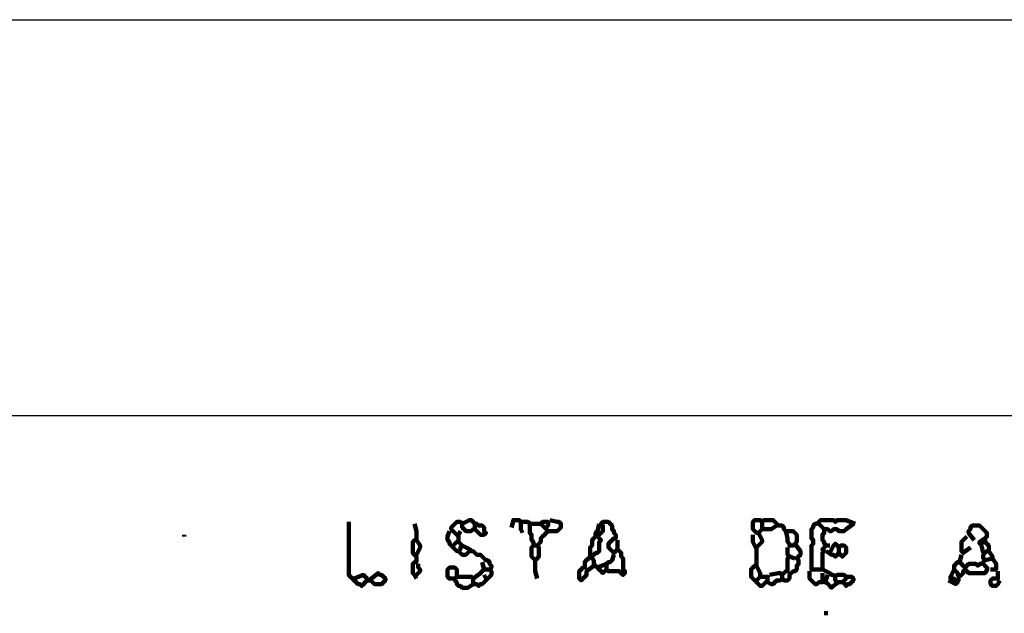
# Model space of a CAD drawing. Header units: metres. Extents: x 1959 to 4131, y 3282 to 4313.
# Tile 308 of 356: x 2423.63 to 2428.6, y 4307.85 to 4310.85. Entities that reach past the tile are written whole.
import ezdxf

# ---------------------------------------------------------------- set-up
doc = ezdxf.new("R2010")
doc.units = ezdxf.units.M
doc.layers.add('Dibujo', color=7, linetype='Continuous')
doc.layers.add('P', color=250, linetype='Continuous', lineweight=100)

msp = doc.modelspace()

# ---------------------------------------------------------------- linework, layer by layer
at = {"layer": 'Dibujo', "color": 0, "linetype": 'ByBlock'}
for p, q in [((2420.288, 4310.8496), (2441.288, 4310.8496)), ((2439.288, 4308.8496), (2422.288, 4308.8496))]:
    msp.add_line(p, q, dxfattribs=at)
at = {"layer": 'P', "color": 0, "linetype": 'Continuous'}
for points in [[(2425.2879, 4308.3146), (2425.2879, 4308.2776), (2425.2879, 4308.2684), (2425.2879, 4308.2592), (2425.2879, 4308.2499), (2425.2879, 4308.2407), (2425.2879, 4308.2315), (2425.2879, 4308.2223), (2425.2879, 4308.213), (2425.2879, 4308.2038), (2425.2879, 4308.1946), (2425.2879, 4308.1853), (2425.2879, 4308.1761), (2425.2879, 4308.1669), (2425.2879, 4308.1576), (2425.2879, 4308.1484), (2425.2879, 4308.1392), (2425.2879, 4308.1299), (2425.2879, 4308.1207), (2425.2879, 4308.1115), (2425.2879, 4308.1023), (2425.2879, 4308.093), (2425.2879, 4308.0838), (2425.2879, 4308.0746), (2425.2879, 4308.0653), (2425.2879, 4308.0561), (2425.2879, 4308.0469), (2425.2971, 4308.0376), (2425.3063, 4308.0284), (2425.3156, 4308.0192), (2425.3248, 4308.0099), (2425.334, 4308.0007), (2425.3432, 4308.0007), (2425.3525, 4307.9915), (2425.3617, 4308.0007), (2425.3709, 4308.0099), (2425.3802, 4308.0192), (2425.3802, 4308.0284), (2425.3709, 4308.0376), (2425.3617, 4308.0469), (2425.3156, 4308.0284)], [(2425.6202, 4308.3053), (2425.6294, 4308.2684), (2425.6294, 4308.2592), (2425.6294, 4308.2499), (2425.6294, 4308.2407), (2425.6294, 4308.2315), (2425.6294, 4308.2223), (2425.6202, 4308.2223), (2425.6109, 4308.213), (2425.6109, 4308.2038), (2425.6109, 4308.1946), (2425.6109, 4308.1853), (2425.6109, 4308.1761), (2425.6109, 4308.1669), (2425.6109, 4308.1576), (2425.6202, 4308.1484), (2425.6294, 4308.1392), (2425.6294, 4308.1299), (2425.6294, 4308.1207), (2425.6294, 4308.1115), (2425.6202, 4308.1115), (2425.6109, 4308.1023), (2425.6109, 4308.093), (2425.6109, 4308.0838), (2425.6109, 4308.0746), (2425.6109, 4308.0653), (2425.6109, 4308.0561), (2425.6202, 4308.0469), (2425.6294, 4308.0284)], [(2425.8602, 4308.3053), (2425.8971, 4308.3238), (2425.9063, 4308.3238), (2425.9156, 4308.3146), (2425.9248, 4308.3053), (2425.934, 4308.3053), (2425.9432, 4308.2961), (2425.9525, 4308.2961), (2425.9617, 4308.2961), (2425.9709, 4308.2869), (2425.9709, 4308.2776), (2425.9709, 4308.2684), (2425.9802, 4308.2592), (2425.9709, 4308.2499), (2425.9617, 4308.2499), (2425.9525, 4308.2499), (2425.9432, 4308.2592), (2425.934, 4308.2684), (2425.9248, 4308.2776), (2425.9156, 4308.2776), (2425.9063, 4308.2684), (2425.8971, 4308.2684), (2425.8879, 4308.2684), (2425.8786, 4308.2684), (2425.8694, 4308.2776), (2425.8602, 4308.2869), (2425.8602, 4308.2961), (2425.8602, 4308.3053), (2425.8509, 4308.3146), (2425.8417, 4308.3146), (2425.8325, 4308.3146), (2425.8232, 4308.3053), (2425.814, 4308.2961), (2425.8048, 4308.2869), (2425.8048, 4308.2776), (2425.814, 4308.2684), (2425.8232, 4308.2592), (2425.8325, 4308.2499), (2425.8417, 4308.2407), (2425.8417, 4308.2315), (2425.8417, 4308.2223), (2425.8417, 4308.213), (2425.8325, 4308.213), (2425.8232, 4308.2038), (2425.814, 4308.1946), (2425.814, 4308.1853), (2425.8232, 4308.1761), (2425.8325, 4308.1669), (2425.8417, 4308.1669), (2425.8509, 4308.1761), (2425.8509, 4308.1853), (2425.8602, 4308.1946), (2425.8417, 4308.213)], [(2425.9248, 4308.3053), (2425.9248, 4308.2776)], [(2426.1094, 4308.2869), (2426.1186, 4308.3238), (2426.1279, 4308.3238), (2426.1371, 4308.3238), (2426.1463, 4308.3238), (2426.1556, 4308.3146), (2426.1648, 4308.3146), (2426.174, 4308.3146), (2426.1832, 4308.3146), (2426.1925, 4308.3146), (2426.2017, 4308.3053), (2426.2109, 4308.3053), (2426.2202, 4308.3053), (2426.2294, 4308.3053), (2426.2386, 4308.3053), (2426.2479, 4308.3053), (2426.2571, 4308.3053), (2426.2663, 4308.3146), (2426.2756, 4308.3146), (2426.2848, 4308.3146), (2426.294, 4308.3146), (2426.294, 4308.3053), (2426.294, 4308.2961), (2426.2848, 4308.2869), (2426.2848, 4308.2776), (2426.294, 4308.2684), (2426.2848, 4308.2592), (2426.2756, 4308.2499), (2426.2663, 4308.2407), (2426.2571, 4308.2315), (2426.2571, 4308.2223), (2426.2571, 4308.213), (2426.2479, 4308.2038), (2426.2386, 4308.1946), (2426.2479, 4308.1853), (2426.2479, 4308.1761), (2426.2479, 4308.1669), (2426.2479, 4308.1576), (2426.2479, 4308.1484), (2426.2479, 4308.1392), (2426.2386, 4308.1299), (2426.2294, 4308.1207), (2426.2202, 4308.1299), (2426.2109, 4308.1392), (2426.2109, 4308.1484), (2426.2109, 4308.1576), (2426.2109, 4308.1669), (2426.2109, 4308.1761), (2426.2109, 4308.1853), (2426.2202, 4308.1946), (2426.2202, 4308.2038), (2426.2202, 4308.213), (2426.2109, 4308.2223), (2426.2109, 4308.2315), (2426.2109, 4308.2407), (2426.2109, 4308.2499), (2426.2017, 4308.2592), (2426.2017, 4308.2684), (2426.2017, 4308.2776), (2426.2017, 4308.2869), (2426.2017, 4308.3053)], [(2426.1556, 4308.3146), (2426.1556, 4308.2961), (2426.1556, 4308.2869), (2426.1556, 4308.2776), (2426.1648, 4308.2592)], [(2426.2571, 4308.3053), (2426.2848, 4308.2776)], [(2426.3032, 4308.3238), (2426.3402, 4308.3146), (2426.3494, 4308.3146), (2426.3586, 4308.3053), (2426.3586, 4308.2961), (2426.3586, 4308.2869), (2426.3494, 4308.2776), (2426.3402, 4308.2684), (2426.294, 4308.2684)], [(2426.5525, 4308.3053), (2426.5432, 4308.2684), (2426.534, 4308.2592), (2426.534, 4308.2499), (2426.534, 4308.2407), (2426.5248, 4308.2315), (2426.5156, 4308.2223), (2426.5156, 4308.213), (2426.5156, 4308.2038), (2426.5156, 4308.1946), (2426.5063, 4308.1853), (2426.5063, 4308.1761), (2426.5063, 4308.1669), (2426.5063, 4308.1576), (2426.5063, 4308.1484), (2426.5156, 4308.1392), (2426.5248, 4308.1484), (2426.534, 4308.1576), (2426.5432, 4308.1576), (2426.5525, 4308.1669), (2426.5525, 4308.1761), (2426.5525, 4308.1853), (2426.5525, 4308.1946), (2426.5525, 4308.2038), (2426.5525, 4308.213), (2426.5617, 4308.2223), (2426.5525, 4308.2315), (2426.5432, 4308.2407), (2426.5525, 4308.2499), (2426.5617, 4308.2592), (2426.5709, 4308.2684), (2426.5709, 4308.2776), (2426.5709, 4308.2869), (2426.5709, 4308.2961), (2426.5617, 4308.3053), (2426.5709, 4308.3146), (2426.5802, 4308.3146), (2426.5894, 4308.3146), (2426.5986, 4308.3146), (2426.6079, 4308.3053), (2426.6171, 4308.2961), (2426.6171, 4308.2869), (2426.6171, 4308.2776), (2426.6263, 4308.2684), (2426.6263, 4308.2592), (2426.6356, 4308.2499), (2426.6356, 4308.2407), (2426.6356, 4308.2315), (2426.6263, 4308.2315), (2426.6171, 4308.2223), (2426.6079, 4308.213), (2426.5986, 4308.2038), (2426.5986, 4308.1946), (2426.5986, 4308.1853), (2426.6079, 4308.1761), (2426.6171, 4308.1669), (2426.6263, 4308.1576), (2426.6356, 4308.1669), (2426.6448, 4308.1761), (2426.654, 4308.1669), (2426.6632, 4308.1576), (2426.6632, 4308.1484), (2426.6632, 4308.1392), (2426.6725, 4308.1299), (2426.6725, 4308.1207), (2426.6725, 4308.1115), (2426.6725, 4308.1023), (2426.6725, 4308.093), (2426.6725, 4308.0838), (2426.6725, 4308.0746), (2426.6817, 4308.0653), (2426.6817, 4308.0561), (2426.6725, 4308.0469), (2426.6632, 4308.0561), (2426.654, 4308.0653), (2426.6448, 4308.0653), (2426.6356, 4308.0653), (2426.6263, 4308.0653), (2426.6171, 4308.0653), (2426.6079, 4308.0653), (2426.5986, 4308.0653), (2426.5894, 4308.0746), (2426.5802, 4308.0653), (2426.5709, 4308.0561), (2426.5617, 4308.0653), (2426.5525, 4308.0746), (2426.5432, 4308.0838), (2426.534, 4308.093), (2426.5248, 4308.1023), (2426.5248, 4308.1115), (2426.5248, 4308.1207), (2426.5156, 4308.1299), (2426.5063, 4308.1392), (2426.4971, 4308.1299), (2426.4879, 4308.1207), (2426.4786, 4308.1115), (2426.4786, 4308.1023), (2426.4786, 4308.093), (2426.4786, 4308.0838), (2426.4694, 4308.0838), (2426.4602, 4308.0746), (2426.4509, 4308.0653), (2426.4509, 4308.0561), (2426.4509, 4308.0469), (2426.4509, 4308.0376), (2426.4509, 4308.0284), (2426.4602, 4308.0192), (2426.4694, 4308.0284), (2426.4786, 4308.0376), (2426.4879, 4308.0469), (2426.4879, 4308.0561), (2426.4879, 4308.0653), (2426.5248, 4308.093)], [(2427.374, 4308.3146), (2427.374, 4308.2776), (2427.3648, 4308.2684), (2427.3556, 4308.2592), (2427.3463, 4308.2592), (2427.3371, 4308.2684), (2427.3279, 4308.2776), (2427.3279, 4308.2869), (2427.3279, 4308.2961), (2427.3279, 4308.3053), (2427.3279, 4308.3146), (2427.3371, 4308.3238), (2427.3463, 4308.3238), (2427.3556, 4308.3238), (2427.3648, 4308.3238), (2427.374, 4308.3146), (2427.3832, 4308.3238), (2427.3925, 4308.3238), (2427.4017, 4308.3238), (2427.4109, 4308.3238), (2427.4202, 4308.3238), (2427.4294, 4308.3238), (2427.4386, 4308.3146), (2427.4479, 4308.3053), (2427.4571, 4308.2961), (2427.4663, 4308.2961), (2427.4756, 4308.2961), (2427.4848, 4308.2869), (2427.4848, 4308.2776), (2427.494, 4308.2684), (2427.5032, 4308.2684), (2427.5125, 4308.2684), (2427.5217, 4308.2684), (2427.5309, 4308.2684), (2427.5402, 4308.2592), (2427.5494, 4308.2499), (2427.5494, 4308.2407), (2427.5494, 4308.2315), (2427.5494, 4308.2223), (2427.5494, 4308.213), (2427.5402, 4308.2038), (2427.5309, 4308.1946), (2427.5217, 4308.1946), (2427.5125, 4308.1946), (2427.5125, 4308.2038), (2427.5032, 4308.213), (2427.5032, 4308.2223), (2427.5032, 4308.2315), (2427.494, 4308.2684)], [(2427.4479, 4308.2961), (2427.4202, 4308.2776), (2427.4109, 4308.2776), (2427.374, 4308.2776)], [(2427.8356, 4308.3053), (2427.7986, 4308.2776), (2427.7894, 4308.2684), (2427.7802, 4308.2684), (2427.7709, 4308.2684), (2427.7617, 4308.2684), (2427.7525, 4308.2776), (2427.7432, 4308.2776), (2427.734, 4308.2776), (2427.7248, 4308.2684), (2427.7156, 4308.2684), (2427.7063, 4308.2776), (2427.6971, 4308.2776), (2427.6879, 4308.2776), (2427.6879, 4308.2684), (2427.6879, 4308.2592), (2427.6786, 4308.2499), (2427.6786, 4308.2407), (2427.6786, 4308.2315), (2427.6786, 4308.2223), (2427.6879, 4308.213), (2427.6879, 4308.2038), (2427.6971, 4308.1946), (2427.6879, 4308.1853), (2427.6786, 4308.1761), (2427.6879, 4308.1669), (2427.6786, 4308.1576), (2427.6786, 4308.1484), (2427.6786, 4308.1392), (2427.6786, 4308.1299), (2427.6786, 4308.1207), (2427.6786, 4308.1115), (2427.6786, 4308.1023), (2427.6786, 4308.093), (2427.6786, 4308.0838), (2427.6786, 4308.0746), (2427.6694, 4308.0746), (2427.6602, 4308.0746), (2427.6509, 4308.0746), (2427.6417, 4308.0746), (2427.6325, 4308.0746), (2427.6232, 4308.0746), (2427.6232, 4308.0838), (2427.6232, 4308.093), (2427.6232, 4308.1023), (2427.6232, 4308.1115), (2427.6232, 4308.1207), (2427.6232, 4308.1299), (2427.6232, 4308.1392), (2427.6232, 4308.1484), (2427.6232, 4308.1576), (2427.6232, 4308.1669), (2427.6232, 4308.1761), (2427.6232, 4308.1853), (2427.6232, 4308.1946), (2427.6325, 4308.2038), (2427.6325, 4308.213), (2427.6325, 4308.2223), (2427.6232, 4308.2315), (2427.6232, 4308.2407), (2427.6232, 4308.2499), (2427.6232, 4308.2592), (2427.6232, 4308.2684), (2427.6232, 4308.2776), (2427.6325, 4308.2869), (2427.6325, 4308.2961), (2427.6417, 4308.3053), (2427.6509, 4308.3053), (2427.6602, 4308.3146), (2427.6694, 4308.3238), (2427.6786, 4308.3238), (2427.6879, 4308.3238), (2427.6971, 4308.3238), (2427.7063, 4308.3238), (2427.7156, 4308.3238), (2427.7248, 4308.3238), (2427.734, 4308.3238), (2427.7432, 4308.3146), (2427.7525, 4308.3238), (2427.7617, 4308.3238), (2427.7709, 4308.3238), (2427.7802, 4308.3238), (2427.7894, 4308.3238), (2427.7986, 4308.3238), (2427.8448, 4308.3053)], [(2427.6602, 4308.3053), (2427.6879, 4308.2776)], [(2428.4448, 4308.2223), (2428.4171, 4308.2592), (2428.4171, 4308.2684), (2428.4263, 4308.2776), (2428.4263, 4308.2869), (2428.4356, 4308.2961), (2428.4448, 4308.2961), (2428.454, 4308.2961), (2428.4632, 4308.2961), (2428.4725, 4308.2961), (2428.4817, 4308.2869), (2428.4909, 4308.2776), (2428.5002, 4308.2684), (2428.5094, 4308.2592), (2428.5094, 4308.2499), (2428.5094, 4308.2407), (2428.5002, 4308.2315), (2428.5002, 4308.2223), (2428.5002, 4308.213), (2428.5094, 4308.2038), (2428.5186, 4308.1946), (2428.5186, 4308.1853), (2428.5186, 4308.1761), (2428.5186, 4308.1669), (2428.5094, 4308.1669), (2428.5002, 4308.1576), (2428.4909, 4308.1484), (2428.4909, 4308.1392), (2428.4909, 4308.1299), (2428.5002, 4308.1207), (2428.4909, 4308.1115), (2428.4817, 4308.1023), (2428.4725, 4308.1023), (2428.4632, 4308.093), (2428.454, 4308.1023), (2428.4448, 4308.1023), (2428.4356, 4308.1023), (2428.4263, 4308.1023), (2428.4171, 4308.1023), (2428.4079, 4308.093), (2428.3986, 4308.0838), (2428.3894, 4308.093), (2428.3802, 4308.1023), (2428.3709, 4308.1115), (2428.3617, 4308.1115), (2428.3525, 4308.1023), (2428.3432, 4308.093), (2428.3432, 4308.0838), (2428.3432, 4308.0746), (2428.3525, 4308.0653), (2428.3617, 4308.0561), (2428.3617, 4308.0469), (2428.3709, 4308.0376), (2428.3802, 4308.0469), (2428.3894, 4308.0561), (2428.3894, 4308.0653), (2428.3986, 4308.0746), (2428.4079, 4308.0653), (2428.4171, 4308.0561), (2428.4263, 4308.0561), (2428.4356, 4308.0561), (2428.4448, 4308.0561), (2428.454, 4308.0561), (2428.4632, 4308.0561), (2428.4725, 4308.0561), (2428.4817, 4308.0561), (2428.4909, 4308.0561), (2428.5002, 4308.0561), (2428.5032, 4308.0607), (2428.5063, 4308.0638), (2428.5079, 4308.0684), (2428.5094, 4308.0699), (2428.5109, 4308.0746), (2428.5109, 4308.0792), (2428.5094, 4308.0838), (2428.5048, 4308.0884), (2428.5017, 4308.0899), (2428.4986, 4308.0946), (2428.4956, 4308.0976), (2428.4909, 4308.1023)], [(2424.4571, 4308.2499), (2424.4571, 4308.2407)], [(2425.7956, 4308.2684), (2425.7863, 4308.2407), (2425.7863, 4308.2315), (2425.7863, 4308.2223), (2425.7956, 4308.213), (2425.7956, 4308.2038), (2425.814, 4308.1853)], [(2425.8509, 4308.2684), (2425.8417, 4308.2499)], [(2427.3556, 4308.2592), (2427.374, 4308.2223), (2427.374, 4308.213), (2427.3648, 4308.2038), (2427.3556, 4308.1946), (2427.3463, 4308.1853), (2427.3463, 4308.1761), (2427.3463, 4308.1669), (2427.3463, 4308.1576), (2427.3463, 4308.1484), (2427.3463, 4308.1392), (2427.3463, 4308.1299), (2427.3463, 4308.1207), (2427.3463, 4308.1115), (2427.3463, 4308.1023), (2427.3463, 4308.093), (2427.3371, 4308.093), (2427.3279, 4308.0838), (2427.3186, 4308.0746), (2427.3186, 4308.0653), (2427.3186, 4308.0561), (2427.3186, 4308.0469), (2427.3186, 4308.0376), (2427.3279, 4308.0284), (2427.3371, 4308.0192), (2427.3463, 4308.0099), (2427.3556, 4308.0007), (2427.3648, 4307.9915), (2427.374, 4307.9915), (2427.3832, 4308.0007), (2427.3925, 4308.0099), (2427.4017, 4308.0192), (2427.4017, 4308.0284), (2427.4017, 4308.0376), (2427.3925, 4308.0376), (2427.3832, 4308.0376), (2427.374, 4308.0376), (2427.3648, 4308.0376), (2427.3648, 4308.0469), (2427.3648, 4308.0561), (2427.3463, 4308.093)], [(2427.3279, 4308.2499), (2427.3279, 4308.2223), (2427.3279, 4308.213), (2427.3463, 4308.1761)], [(2428.4263, 4308.1853), (2428.3894, 4308.1576), (2428.3802, 4308.1669), (2428.3802, 4308.1761), (2428.3802, 4308.1853), (2428.3802, 4308.1946), (2428.3802, 4308.2038), (2428.3802, 4308.213), (2428.4079, 4308.2407)], [(2428.5002, 4308.213), (2428.4725, 4308.2038), (2428.4725, 4308.213), (2428.5002, 4308.2315)], [(2425.6294, 4308.2223), (2425.6479, 4308.1946), (2425.6479, 4308.1853), (2425.6294, 4308.1484)], [(2425.8602, 4308.1946), (2425.8971, 4308.1761), (2425.9063, 4308.1669), (2425.9156, 4308.1669), (2425.9248, 4308.1576), (2425.934, 4308.1484), (2425.9432, 4308.1484), (2425.9525, 4308.1484), (2425.9617, 4308.1392), (2425.9709, 4308.1299), (2425.9802, 4308.1207), (2425.9894, 4308.1207), (2425.9986, 4308.1115), (2425.9986, 4308.1023), (2426.0079, 4308.093), (2426.0079, 4308.0838), (2425.9986, 4308.0746), (2426.0079, 4308.0653), (2426.0079, 4308.0561), (2426.0079, 4308.0469), (2425.9986, 4308.0376), (2425.9894, 4308.0284), (2425.9802, 4308.0192), (2425.9709, 4308.0099), (2425.9617, 4308.0007), (2425.9525, 4308.0007), (2425.9432, 4307.9915), (2425.934, 4308.0007), (2425.9248, 4308.0007), (2425.9156, 4308.0007), (2425.9156, 4308.0099), (2425.9156, 4308.0192), (2425.9156, 4308.0284), (2425.9063, 4308.0376), (2425.8971, 4308.0376), (2425.8879, 4308.0376), (2425.8786, 4308.0376), (2425.8694, 4308.0376), (2425.8602, 4308.0376), (2425.8509, 4308.0376), (2425.8417, 4308.0376), (2425.8325, 4308.0376), (2425.8325, 4308.0469), (2425.8325, 4308.0561), (2425.8325, 4308.0653), (2425.8325, 4308.0746), (2425.8232, 4308.0838), (2425.814, 4308.0838), (2425.8048, 4308.0838), (2425.7956, 4308.0838), (2425.7863, 4308.0746), (2425.7863, 4308.0653), (2425.7863, 4308.0561), (2425.7863, 4308.0469), (2425.7863, 4308.0376), (2425.7956, 4308.0284), (2425.8048, 4308.0284), (2425.814, 4308.0284), (2425.8232, 4308.0284), (2425.8232, 4308.0192), (2425.8325, 4308.0099), (2425.8325, 4308.0007), (2425.8417, 4307.9915), (2425.8509, 4307.9915), (2425.8602, 4307.9823), (2425.8694, 4307.9823), (2425.8786, 4307.9823), (2425.8879, 4307.9823), (2425.9156, 4308.0007)], [(2426.2202, 4308.1946), (2426.2386, 4308.1946)], [(2426.6448, 4308.2223), (2426.6448, 4308.1761)], [(2427.5402, 4308.2038), (2427.5679, 4308.1669), (2427.5679, 4308.1576), (2427.5679, 4308.1484), (2427.5586, 4308.1392), (2427.5494, 4308.1299), (2427.5586, 4308.1207), (2427.5586, 4308.1115), (2427.5586, 4308.1023), (2427.5494, 4308.093), (2427.5494, 4308.0838), (2427.5494, 4308.0746), (2427.5402, 4308.0653), (2427.5309, 4308.0653), (2427.5217, 4308.0561), (2427.5125, 4308.0469), (2427.5125, 4308.0376), (2427.5125, 4308.0284), (2427.5032, 4308.0192), (2427.494, 4308.0192), (2427.4848, 4308.0192), (2427.4756, 4308.0284), (2427.4663, 4308.0192), (2427.4571, 4308.0192), (2427.4479, 4308.0192), (2427.4386, 4308.0099), (2427.4294, 4308.0007), (2427.4202, 4308.0007), (2427.4017, 4308.0099)], [(2427.5032, 4308.1853), (2427.5032, 4308.1484), (2427.5125, 4308.1392), (2427.5032, 4308.1299), (2427.5032, 4308.1207), (2427.5032, 4308.1115), (2427.5032, 4308.1023), (2427.5032, 4308.093), (2427.5032, 4308.0838), (2427.5032, 4308.0746), (2427.5032, 4308.0653), (2427.494, 4308.0653), (2427.4848, 4308.0561), (2427.4756, 4308.0469), (2427.4663, 4308.0561), (2427.4571, 4308.0561), (2427.4109, 4308.0469)], [(2427.7156, 4308.1576), (2427.734, 4308.1946), (2427.7432, 4308.2038), (2427.7525, 4308.1946), (2427.7617, 4308.1853), (2427.7709, 4308.1946), (2427.7802, 4308.1946), (2427.7894, 4308.1946), (2427.7986, 4308.1853), (2427.7986, 4308.1761), (2427.7986, 4308.1669), (2427.7986, 4308.1576), (2427.7894, 4308.1484), (2427.7802, 4308.1392), (2427.7709, 4308.1484), (2427.7617, 4308.1576), (2427.7525, 4308.1484), (2427.7432, 4308.1392), (2427.734, 4308.1484), (2427.7248, 4308.1484), (2427.6971, 4308.1669)], [(2427.6971, 4308.1946), (2427.7156, 4308.1946)], [(2427.7617, 4308.1853), (2427.7617, 4308.1576)], [(2428.4817, 4308.1946), (2428.4909, 4308.1576)], [(2425.8417, 4308.1669), (2425.8602, 4308.1484), (2425.8694, 4308.1484), (2425.8786, 4308.1484), (2425.8971, 4308.1669)], [(2426.6263, 4308.1484), (2426.6171, 4308.1207), (2426.6079, 4308.1115), (2426.5986, 4308.1115), (2426.5894, 4308.1023), (2426.5894, 4308.093), (2426.5894, 4308.0746)], [(2427.5125, 4308.1392), (2427.5402, 4308.1299)], [(2428.3802, 4308.1484), (2428.3709, 4308.1115)], [(2428.5186, 4308.1669), (2428.5371, 4308.1392), (2428.5371, 4308.1299), (2428.5002, 4308.1207)], [(2428.5371, 4308.1299), (2428.5556, 4308.1023), (2428.5556, 4308.093), (2428.5556, 4308.0838), (2428.5556, 4308.0746), (2428.5463, 4308.0746), (2428.5279, 4308.0746)], [(2425.6386, 4308.1023), (2425.6386, 4308.0838), (2425.6479, 4308.0746), (2425.6479, 4308.0653), (2425.6294, 4308.0469)], [(2425.9617, 4308.1115), (2425.9709, 4308.0746), (2425.9617, 4308.0653), (2425.9525, 4308.0561), (2425.9156, 4308.0284)], [(2426.2294, 4308.1207), (2426.2294, 4308.0838), (2426.2294, 4308.0746), (2426.2294, 4308.0653), (2426.2386, 4308.0284)], [(2426.5432, 4308.0838), (2426.5894, 4308.1023)], [(2425.3894, 4308.0192), (2425.4263, 4308.0469), (2425.4356, 4308.0561), (2425.4448, 4308.0469), (2425.454, 4308.0469), (2425.4632, 4308.0376), (2425.4725, 4308.0284), (2425.4725, 4308.0192), (2425.4632, 4308.0099), (2425.454, 4308.0007), (2425.4448, 4308.0007), (2425.4356, 4308.0007), (2425.4263, 4308.0007), (2425.4171, 4308.0007), (2425.4079, 4308.0099), (2425.3986, 4308.0192), (2425.3802, 4308.0192)], [(2425.9709, 4308.0746), (2425.9986, 4308.0746)], [(2425.9709, 4308.0469), (2425.9802, 4308.0284)], [(2427.3648, 4308.0376), (2427.3463, 4308.0192)], [(2427.4756, 4308.0469), (2427.4756, 4308.0284)], [(2427.614, 4308.0653), (2427.614, 4308.0284), (2427.6232, 4308.0192), (2427.6325, 4308.0099), (2427.6417, 4308.0007), (2427.6509, 4308.0007), (2427.6602, 4308.0099), (2427.6694, 4308.0099), (2427.6786, 4308.0099), (2427.6786, 4308.0192), (2427.6786, 4308.0284), (2427.6786, 4308.0376), (2427.6786, 4308.0561)], [(2427.6786, 4308.0746), (2427.7156, 4308.0561), (2427.7248, 4308.0469), (2427.734, 4308.0469), (2427.7432, 4308.0376), (2427.7525, 4308.0469), (2427.7617, 4308.0469), (2427.7709, 4308.0469), (2427.7802, 4308.0469), (2427.7894, 4308.0469), (2427.7986, 4308.0376), (2427.8079, 4308.0376), (2427.8171, 4308.0376), (2427.8263, 4308.0376), (2427.8356, 4308.0284), (2427.8356, 4308.0192), (2427.8263, 4308.0099), (2427.8171, 4308.0007), (2427.8079, 4308.0007), (2427.7986, 4307.9915), (2427.7956, 4307.9961), (2427.7925, 4307.9992), (2427.7909, 4308.0038), (2427.7879, 4308.0053), (2427.7863, 4308.0099), (2427.7863, 4308.0146), (2427.7879, 4308.0192), (2427.7925, 4308.0238), (2427.7956, 4308.0253), (2427.7986, 4308.0299), (2427.8032, 4308.033), (2427.8079, 4308.0376)], [(2427.7063, 4308.0469), (2427.6879, 4308.0007)], [(2427.7432, 4308.0376), (2427.7432, 4308.0192), (2427.7525, 4308.0099), (2427.7617, 4308.0099), (2427.7802, 4308.0099)], [(2428.3432, 4308.0746), (2428.3248, 4308.0376), (2428.3248, 4308.0284), (2428.334, 4308.0284), (2428.3432, 4308.0284), (2428.3525, 4308.0192), (2428.3617, 4308.0099), (2428.3525, 4308.0007), (2428.3156, 4308.0192)], [(2428.5648, 4308.0653), (2428.5648, 4308.0284), (2428.5556, 4308.0284), (2428.5463, 4308.0284), (2428.5371, 4308.0284), (2428.5279, 4308.0192), (2428.5279, 4308.0099), (2428.5279, 4308.0007), (2428.5371, 4307.9915), (2428.5463, 4307.9915), (2428.5556, 4307.9915), (2428.5648, 4308.0007), (2428.574, 4308.0192)], [(2427.6971, 4308.0099), (2427.7156, 4307.9915), (2427.7248, 4307.9823), (2427.734, 4307.9915), (2427.7617, 4308.0099)], [(2428.3709, 4308.0284), (2428.3617, 4308.0192)], [(2427.6879, 4307.853), (2427.7063, 4307.853)]]:
    msp.add_lwpolyline(points, dxfattribs=at)

doc.saveas('drawing.dxf')
